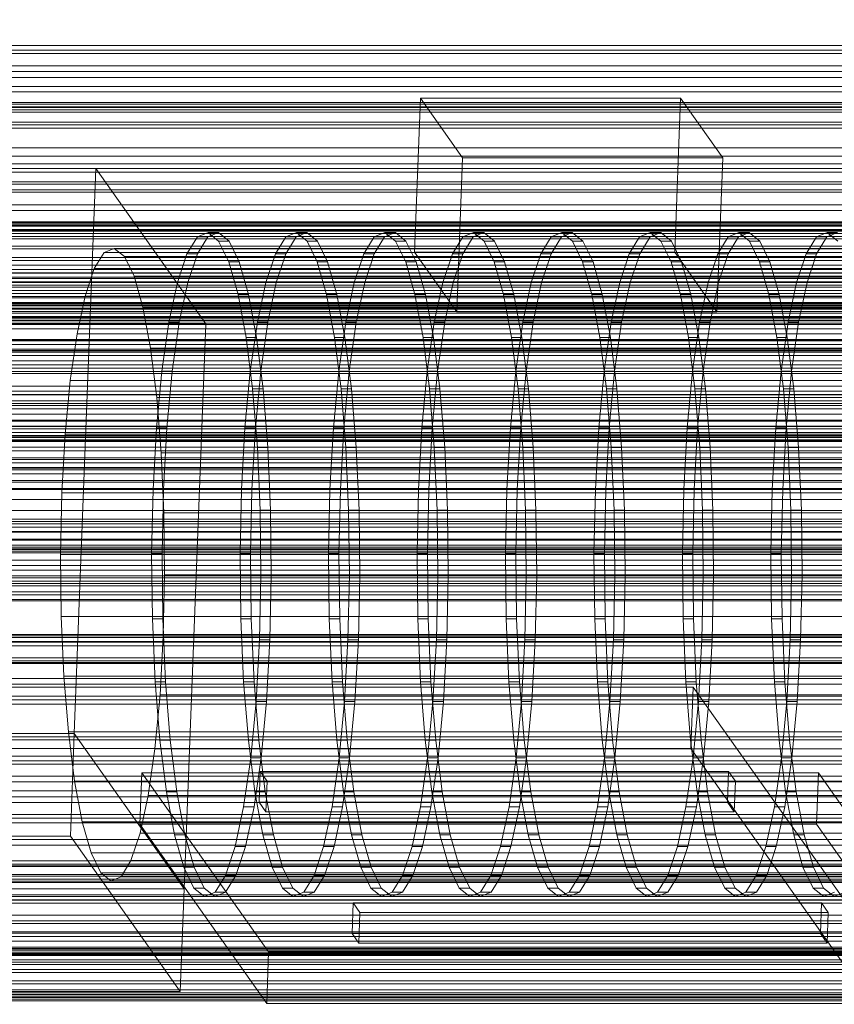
# Model space of a CAD drawing. Header units: millimetres. Extents: x -2233 to 61924, y -68080 to 6847.
# Tile 265 of 656: x 858 to 1012, y -33824 to -33637. Entities that reach past the tile are written whole.
import ezdxf

# ---------------------------------------------------------------- set-up
doc = ezdxf.new("R2010")
doc.units = ezdxf.units.MM
for name, color, linetype, lineweight in [('COTAS_O', 1, 'Continuous', 0), ('frontal_C03', 7, 'Continuous', 0), ('frontal_C10', 7, 'Continuous', 0), ('frontal_secador', 7, 'Continuous', 0)]:
    doc.layers.add(name, color=color, linetype=linetype, lineweight=lineweight)
doc.dimstyles.new('R19_100', dxfattribs={"dimtxt": 250, "dimasz": 150, "dimexe": 150, "dimexo": 80, "dimgap": 100, "dimtad": 1, "dimtih": 1, "dimtoh": 1, "dimdsep": 46, "dimcen": 0.09, "dimadec": 0, "dimazin": 0, "dimtfac": 1, "dimtdec": 4, "dimtofl": 0, "dimtmove": 0, "dimatfit": 3, "dimfxl": 1, "dimtolj": 1, "dimtzin": 0, "dimarcsym": 0})

# ---------------------------------------------------------------- blocks, each defined once
blk = doc.blocks.new('DIM_R28_52')
at = {"layer": 'COTAS_O'}
for p, q in [((-1725, -33700), (-1575, -33655)), ((1725, -33700), (1575, -33655)), ((-1725, -34400), (-1725, -33700)), ((-1725, -33700), (1725, -33700)), ((-1725, -33700), (-1575, -33745)), ((1725, -33700), (1575, -33745)), ((1725, -34400), (1725, -33700))]:
    blk.add_line(p, q, dxfattribs=at)
blk.add_text('3450 O', height=250, dxfattribs=at).set_placement((0, -33600))

msp = doc.modelspace()

# ---------------------------------------------------------------- linework, layer by layer
at = {"layer": 'frontal_C03'}
for p, q in [((1250, -33641.821), (-1250, -33641.821)), ((1250, -33642.703), (-1250, -33642.703)), ((1250, -33643.356), (-1250, -33643.356)), ((1250, -33645.664), (-1250, -33645.664)), ((1500, -33647.876), (-1500, -33647.876)), ((-1250, -33646.721), (1250, -33646.721)), ((1250, -33649.573), (-1250, -33649.573)), ((1250, -33650.63), (-1250, -33650.63)), ((-1250, -33652.647), (1250, -33652.647)), ((1250, -33652.938), (-1250, -33652.938)), ((-1250, -33653.444), (1250, -33653.444)), ((1250, -33653.591), (-1250, -33653.591)), ((-1250, -33654.029), (1250, -33654.029)), ((1250, -33654.473), (-1250, -33654.473)), ((-1500, -33656.859), (1500, -33656.859)), ((-1250, -33656.367), (1250, -33656.367)), ((-1250, -33657.496), (1250, -33657.496)), ((-1250, -33661.215), (1250, -33661.215)), ((-1250, -33662.812), (1250, -33662.812)), ((1250, -33664.279), (-1250, -33664.279)), ((1250, -33665.16), (-1250, -33665.16)), ((1250, -33665.814), (-1250, -33665.814)), ((-1250, -33667.659), (1250, -33667.659)), ((1250, -33668.121), (-1250, -33668.121)), ((-1250, -33669.178), (1250, -33669.178)), ((-1250, -33669.615), (1250, -33669.615)), ((1250, -33672.031), (-1250, -33672.031)), ((1250, -33673.088), (-1250, -33673.088)), ((-1268, -33675.632), (1268, -33675.632)), ((-1268, -33675.857), (1268, -33675.857)), ((-1268, -33676.021), (1268, -33676.021)), ((-1250, -33675.259), (1250, -33675.259)), ((1250, -33675.395), (-1250, -33675.395)), ((1250, -33676.049), (-1250, -33676.049)), ((-1268, -33676.679), (1268, -33676.679)), ((-1268, -33676.996), (1268, -33676.996)), ((1250, -33676.93), (-1250, -33676.93)), ((1250, -33677.44), (-1250, -33677.44)), ((-1268, -33678.042), (1268, -33678.042)), ((-1268, -33678.491), (1268, -33678.491)), ((-1268, -33679.855), (1268, -33679.855)), ((-1268, -33680.405), (1268, -33680.405)), ((-1268, -33681.992), (1268, -33681.992)), ((1268, -33682.606), (-1268, -33682.606)), ((-1250, -33683.498), (1250, -33683.498)), ((-1268, -33684.309), (1268, -33684.309)), ((-1268, -33684.944), (1268, -33684.944)), ((-1268, -33686.648), (1268, -33686.648)), ((-1268, -33687.261), (1268, -33687.261)), ((-1250, -33685.756), (1250, -33685.756)), ((1250, -33686.737), (-1250, -33686.737)), ((-1268, -33688.849), (1268, -33688.849)), ((1250, -33687.618), (-1250, -33687.618)), ((1250, -33688.271), (-1250, -33688.271)), ((-1268, -33689.399), (1268, -33689.399)), ((-1268, -33690.762), (1268, -33690.762)), ((1250, -33690.579), (-1250, -33690.579)), ((-1268, -33691.211), (1268, -33691.211)), ((-1268, -33692.257), (1268, -33692.257)), ((-1268, -33692.575), (1268, -33692.575)), ((-1250, -33691.636), (1250, -33691.636)), ((-1250, -33691.813), (1250, -33691.813)), ((-1268, -33693.233), (1268, -33693.233)), ((-1268, -33693.397), (1268, -33693.397)), ((-1268, -33693.621), (1268, -33693.621)), ((-1250, -33693.994), (1250, -33693.994)), ((1250, -33694.488), (-1250, -33694.488)), ((1250, -33695.546), (-1250, -33695.546)), ((1250, -33697.853), (-1250, -33697.853)), ((1250, -33698.506), (-1250, -33698.506)), ((1250, -33699.388), (-1250, -33699.388)), ((-1250, -33699.639), (1250, -33699.639)), ((-1250, -33701.595), (1250, -33701.595)), ((-1250, -33706.442), (1250, -33706.442)), ((-1250, -33708.038), (1250, -33708.038)), ((1250, -33709.194), (-1250, -33709.194)), ((1250, -33710.076), (-1250, -33710.076)), ((1250, -33710.729), (-1250, -33710.729)), ((-1250, -33711.758), (1250, -33711.758)), ((-1250, -33712.887), (1250, -33712.887)), ((1250, -33713.036), (-1250, -33713.036)), ((-1250, -33714.094), (1250, -33714.094)), ((-1250, -33715.225), (1250, -33715.225)), ((-1250, -33715.809), (1250, -33715.809)), ((-1250, -33716.607), (1250, -33716.607)), ((1250, -33716.946), (-1250, -33716.946)), ((1250, -33718.003), (-1250, -33718.003)), ((1250, -33720.311), (-1250, -33720.311)), ((1250, -33720.964), (-1250, -33720.964)), ((1250, -33721.845), (-1250, -33721.845)), ((1250, -33731.652), (-1250, -33731.652)), ((1250, -33732.533), (-1250, -33732.533)), ((1250, -33733.187), (-1250, -33733.187)), ((-1500, -33735.441), (1500, -33735.441)), ((1250, -33735.494), (-1250, -33735.494)), ((1530, -33737.417), (-1530, -33737.417)), ((-1250, -33736.551), (1250, -33736.551)), ((1250, -33739.403), (-1250, -33739.403)), ((1250, -33740.461), (-1250, -33740.461)), ((1530, -33742.417), (-1530, -33742.417)), ((1250, -33742.768), (-1250, -33742.768)), ((1250, -33743.422), (-1250, -33743.422)), ((1250, -33744.303), (-1250, -33744.303)), ((1500, -33746.85), (-1500, -33746.85)), ((1500, -33747.135), (-1500, -33747.135)), ((1250, -33754.109), (-1250, -33754.109)), ((1250, -33754.991), (-1250, -33754.991)), ((1250, -33755.644), (-1250, -33755.644)), ((1250, -33757.952), (-1250, -33757.952)), ((-1500, -33758.543), (1500, -33758.543)), ((-1250, -33759.009), (1250, -33759.009)), ((1250, -33761.861), (-1250, -33761.861)), ((1250, -33762.918), (-1250, -33762.918)), ((1250, -33765.226), (-1250, -33765.226)), ((1250, -33765.879), (-1250, -33765.879)), ((1250, -33766.761), (-1250, -33766.761)), ((1250, -33776.567), (-1250, -33776.567)), ((1250, -33777.448), (-1250, -33777.448)), ((1250, -33778.102), (-1250, -33778.102)), ((1250, -33780.409), (-1250, -33780.409)), ((-1250, -33781.467), (1250, -33781.467)), ((1250, -33784.319), (-1250, -33784.319)), ((1250, -33785.376), (-1250, -33785.376)), ((1250, -33787.683), (-1250, -33787.683)), ((1250, -33788.337), (-1250, -33788.337)), ((1250, -33789.218), (-1250, -33789.218)), ((1530, -33792.417), (-1530, -33792.417)), ((1530, -33797.417), (-1530, -33797.417)), ((-1250, -33796.431), (1250, -33796.431)), ((-1250, -33797.064), (1250, -33797.064)), ((-1250, -33797.528), (1250, -33797.528)), ((1250, -33799.025), (-1250, -33799.025)), ((-1250, -33799.383), (1250, -33799.383)), ((1250, -33799.906), (-1250, -33799.906)), ((-1250, -33800.28), (1250, -33800.28)), ((1250, -33800.56), (-1250, -33800.56)), ((1250, -33802.867), (-1250, -33802.867)), ((-1250, -33803.232), (1250, -33803.232)), ((-1250, -33803.924), (1250, -33803.924)), ((-1250, -33804.499), (1250, -33804.499)), ((1250, -33806.776), (-1250, -33806.776)), ((1250, -33807.834), (-1250, -33807.834)), ((-1250, -33808.347), (1250, -33808.347)), ((-1250, -33809.899), (1250, -33809.899)), ((1250, -33810.141), (-1250, -33810.141)), ((1250, -33810.795), (-1250, -33810.795)), ((1250, -33811.676), (-1250, -33811.676)), ((-1500, -33812.82), (1500, -33812.82)), ((-1500, -33813.045), (1500, -33813.045)), ((-1500, -33813.209), (1500, -33813.209)), ((-1500, -33813.867), (1500, -33813.867)), ((-1500, -33814.184), (1500, -33814.184)), ((-1500, -33815.23), (1500, -33815.23)), ((-1500, -33815.679), (1500, -33815.679)), ((-1250, -33814.379), (1250, -33814.379)), ((1250, -33816.111), (-1250, -33816.111)), ((-1500, -33817.043), (1500, -33817.043)), ((-1500, -33817.593), (1500, -33817.593)), ((-1500, -33819.18), (1500, -33819.18)), ((1500, -33819.794), (-1500, -33819.794)), ((-1500, -33821.497), (1500, -33821.497)), ((-1250, -33820.919), (1250, -33820.919)), ((1250, -33821.482), (-1250, -33821.482)), ((-1500, -33822.132), (1500, -33822.132)), ((1250, -33822.364), (-1250, -33822.364)), ((-1250, -33822.711), (1250, -33822.711)), ((1250, -33823.017), (-1250, -33823.017))]:
    msp.add_line(p, q, dxfattribs=at)
at = {"layer": 'frontal_C10'}
for p, q in [((932.429, -33681.028), (933.546, -33651.807)), ((982.866, -33651.807), (933.546, -33651.807)), ((933.546, -33651.807), (941.552, -33663.126)), ((981.749, -33681.028), (982.866, -33651.807)), ((990.872, -33663.126), (982.866, -33651.807)), ((940.436, -33692.347), (941.552, -33663.126)), ((941.552, -33663.126), (990.872, -33663.126)), ((990.872, -33663.126), (989.755, -33692.347)), ((872.033, -33665.154), (753.666, -33665.154)), ((867.939, -33772.298), (872.033, -33665.154)), ((892.85, -33694.585), (872.033, -33665.154)), ((891.263, -33678.108), (893.289, -33677.292)), ((895.261, -33677.292), (893.235, -33678.108)), ((893.289, -33677.292), (895.302, -33678.895)), ((895.261, -33677.292), (893.289, -33677.292)), ((897.275, -33678.895), (895.261, -33677.292)), ((908.031, -33678.108), (910.057, -33677.292)), ((912.03, -33677.292), (910.004, -33678.108)), ((910.057, -33677.292), (912.07, -33678.895)), ((912.03, -33677.292), (910.057, -33677.292)), ((914.043, -33678.895), (912.03, -33677.292)), ((924.8, -33678.108), (926.826, -33677.292)), ((928.799, -33677.292), (926.773, -33678.108)), ((926.826, -33677.292), (928.839, -33678.895)), ((928.799, -33677.292), (926.826, -33677.292)), ((930.812, -33678.895), (928.799, -33677.292)), ((941.569, -33678.108), (943.595, -33677.292)), ((945.567, -33677.292), (943.542, -33678.108)), ((943.595, -33677.292), (945.608, -33678.895)), ((945.567, -33677.292), (943.595, -33677.292)), ((947.581, -33678.895), (945.567, -33677.292)), ((958.337, -33678.108), (960.363, -33677.292)), ((962.336, -33677.292), (960.31, -33678.108)), ((960.363, -33677.292), (962.377, -33678.895)), ((962.336, -33677.292), (960.363, -33677.292)), ((964.349, -33678.895), (962.336, -33677.292)), ((975.106, -33678.108), (977.132, -33677.292)), ((979.105, -33677.292), (977.079, -33678.108)), ((977.132, -33677.292), (979.145, -33678.895)), ((979.105, -33677.292), (977.132, -33677.292)), ((981.118, -33678.895), (979.105, -33677.292)), ((991.875, -33678.108), (993.901, -33677.292)), ((995.874, -33677.292), (993.848, -33678.108)), ((993.901, -33677.292), (995.914, -33678.895)), ((995.874, -33677.292), (993.901, -33677.292)), ((997.887, -33678.895), (995.874, -33677.292)), ((1008.644, -33678.108), (1010.669, -33677.292)), ((1012.642, -33677.292), (1010.616, -33678.108)), ((1010.669, -33677.292), (1012.683, -33678.895)), ((1012.642, -33677.292), (1010.669, -33677.292)), ((889.302, -33681.313), (891.263, -33678.108)), ((893.235, -33678.108), (891.263, -33678.108)), ((893.235, -33678.108), (891.275, -33681.313)), ((895.302, -33678.895), (897.225, -33682.857)), ((897.275, -33678.895), (895.302, -33678.895)), ((899.198, -33682.857), (897.275, -33678.895)), ((906.071, -33681.313), (908.031, -33678.108)), ((910.004, -33678.108), (908.031, -33678.108)), ((910.004, -33678.108), (908.043, -33681.313)), ((912.07, -33678.895), (913.993, -33682.857)), ((914.043, -33678.895), (912.07, -33678.895)), ((915.966, -33682.857), (914.043, -33678.895)), ((922.839, -33681.313), (924.8, -33678.108)), ((926.773, -33678.108), (924.8, -33678.108)), ((926.773, -33678.108), (924.812, -33681.313)), ((928.839, -33678.895), (930.762, -33682.857)), ((930.812, -33678.895), (928.839, -33678.895)), ((932.735, -33682.857), (930.812, -33678.895)), ((939.608, -33681.313), (941.569, -33678.108)), ((943.542, -33678.108), (941.569, -33678.108)), ((943.542, -33678.108), (941.581, -33681.313)), ((945.608, -33678.895), (947.531, -33682.857)), ((947.581, -33678.895), (945.608, -33678.895)), ((949.504, -33682.857), (947.581, -33678.895)), ((956.377, -33681.313), (958.337, -33678.108)), ((960.31, -33678.108), (958.337, -33678.108)), ((960.31, -33678.108), (958.349, -33681.313)), ((962.377, -33678.895), (964.3, -33682.857)), ((964.349, -33678.895), (962.377, -33678.895)), ((966.272, -33682.857), (964.349, -33678.895)), ((973.145, -33681.313), (975.106, -33678.108)), ((977.079, -33678.108), (975.106, -33678.108)), ((977.079, -33678.108), (975.118, -33681.313)), ((979.145, -33678.895), (981.068, -33682.857)), ((981.118, -33678.895), (979.145, -33678.895)), ((983.041, -33682.857), (981.118, -33678.895)), ((989.914, -33681.313), (991.875, -33678.108)), ((993.848, -33678.108), (991.875, -33678.108)), ((993.848, -33678.108), (991.887, -33681.313)), ((995.914, -33678.895), (997.837, -33682.857)), ((997.887, -33678.895), (995.914, -33678.895)), ((999.81, -33682.857), (997.887, -33678.895)), ((1006.683, -33681.313), (1008.644, -33678.108)), ((1010.616, -33678.108), (1008.644, -33678.108)), ((1010.616, -33678.108), (1008.656, -33681.313)), ((871.721, -33684.12), (873.588, -33681.068)), ((873.588, -33681.068), (875.518, -33680.29)), ((1041.275, -33681.068), (873.588, -33681.068)), ((875.518, -33680.29), (877.435, -33681.817)), ((1043.205, -33680.29), (875.518, -33680.29)), ((887.482, -33686.783), (889.302, -33681.313)), ((891.275, -33681.313), (889.302, -33681.313)), ((891.275, -33681.313), (889.454, -33686.783)), ((904.25, -33686.783), (906.071, -33681.313)), ((908.043, -33681.313), (906.071, -33681.313)), ((908.043, -33681.313), (906.223, -33686.783)), ((921.019, -33686.783), (922.839, -33681.313)), ((924.812, -33681.313), (922.839, -33681.313)), ((924.812, -33681.313), (922.992, -33686.783)), ((940.436, -33692.347), (932.429, -33681.028)), ((932.429, -33681.028), (981.749, -33681.028)), ((937.788, -33686.783), (939.608, -33681.313)), ((941.581, -33681.313), (939.608, -33681.313)), ((941.581, -33681.313), (939.76, -33686.783)), ((954.556, -33686.783), (956.377, -33681.313)), ((958.349, -33681.313), (956.377, -33681.313)), ((958.349, -33681.313), (956.529, -33686.783)), ((971.325, -33686.783), (973.145, -33681.313)), ((975.118, -33681.313), (973.145, -33681.313)), ((975.118, -33681.313), (973.298, -33686.783)), ((981.749, -33681.028), (989.755, -33692.347)), ((988.094, -33686.783), (989.914, -33681.313)), ((991.887, -33681.313), (989.914, -33681.313)), ((991.887, -33681.313), (990.066, -33686.783)), ((1004.862, -33686.783), (1006.683, -33681.313)), ((1008.656, -33681.313), (1006.683, -33681.313)), ((1008.656, -33681.313), (1006.835, -33686.783)), ((877.435, -33681.817), (879.266, -33685.59)), ((1045.122, -33681.817), (877.435, -33681.817)), ((897.225, -33682.857), (898.984, -33689.025)), ((899.198, -33682.857), (897.225, -33682.857)), ((900.957, -33689.025), (899.198, -33682.857)), ((913.993, -33682.857), (915.753, -33689.025)), ((915.966, -33682.857), (913.993, -33682.857)), ((917.725, -33689.025), (915.966, -33682.857)), ((930.762, -33682.857), (932.521, -33689.025)), ((932.735, -33682.857), (930.762, -33682.857)), ((934.494, -33689.025), (932.735, -33682.857)), ((947.531, -33682.857), (949.29, -33689.025)), ((949.504, -33682.857), (947.531, -33682.857)), ((951.263, -33689.025), (949.504, -33682.857)), ((964.3, -33682.857), (966.059, -33689.025)), ((966.272, -33682.857), (964.3, -33682.857)), ((968.031, -33689.025), (966.272, -33682.857)), ((981.068, -33682.857), (982.827, -33689.025)), ((983.041, -33682.857), (981.068, -33682.857)), ((984.8, -33689.025), (983.041, -33682.857)), ((997.837, -33682.857), (999.596, -33689.025)), ((999.81, -33682.857), (997.837, -33682.857)), ((1001.569, -33689.025), (999.81, -33682.857)), ((869.987, -33689.33), (871.721, -33684.12)), ((1039.408, -33684.12), (871.721, -33684.12)), ((879.266, -33685.59), (880.942, -33691.464)), ((1046.953, -33685.59), (879.266, -33685.59)), ((885.872, -33694.308), (887.482, -33686.783)), ((889.454, -33686.783), (887.482, -33686.783)), ((889.454, -33686.783), (887.844, -33694.308)), ((902.64, -33694.308), (904.25, -33686.783)), ((906.223, -33686.783), (904.25, -33686.783)), ((906.223, -33686.783), (904.613, -33694.308)), ((919.409, -33694.308), (921.019, -33686.783)), ((922.992, -33686.783), (921.019, -33686.783)), ((922.992, -33686.783), (921.382, -33694.308)), ((936.178, -33694.308), (937.788, -33686.783)), ((939.76, -33686.783), (937.788, -33686.783)), ((939.76, -33686.783), (938.15, -33694.308)), ((952.946, -33694.308), (954.556, -33686.783)), ((956.529, -33686.783), (954.556, -33686.783)), ((956.529, -33686.783), (954.919, -33694.308)), ((969.715, -33694.308), (971.325, -33686.783)), ((973.298, -33686.783), (971.325, -33686.783)), ((973.298, -33686.783), (971.688, -33694.308)), ((986.484, -33694.308), (988.094, -33686.783)), ((990.066, -33686.783), (988.094, -33686.783)), ((990.066, -33686.783), (988.457, -33694.308)), ((1003.252, -33694.308), (1004.862, -33686.783)), ((1006.835, -33686.783), (1004.862, -33686.783)), ((1006.835, -33686.783), (1005.225, -33694.308)), ((898.984, -33689.025), (900.511, -33697.161)), ((900.957, -33689.025), (898.984, -33689.025)), ((902.484, -33697.161), (900.957, -33689.025)), ((915.753, -33689.025), (917.28, -33697.161)), ((917.725, -33689.025), (915.753, -33689.025)), ((919.253, -33697.161), (917.725, -33689.025)), ((932.521, -33689.025), (934.049, -33697.161)), ((934.494, -33689.025), (932.521, -33689.025)), ((936.021, -33697.161), (934.494, -33689.025)), ((949.29, -33689.025), (950.817, -33697.161)), ((951.263, -33689.025), (949.29, -33689.025)), ((952.79, -33697.161), (951.263, -33689.025)), ((966.059, -33689.025), (967.586, -33697.161)), ((968.031, -33689.025), (966.059, -33689.025)), ((969.559, -33697.161), (968.031, -33689.025)), ((982.827, -33689.025), (984.355, -33697.161)), ((984.8, -33689.025), (982.827, -33689.025)), ((986.328, -33697.161), (984.8, -33689.025)), ((999.596, -33689.025), (1001.123, -33697.161)), ((1001.569, -33689.025), (999.596, -33689.025)), ((1003.096, -33697.161), (1001.569, -33689.025)), ((868.454, -33696.497), (869.987, -33689.33)), ((1037.674, -33689.33), (869.987, -33689.33)), ((880.942, -33691.464), (882.396, -33699.213)), ((1048.629, -33691.464), (880.942, -33691.464)), ((989.755, -33692.347), (940.436, -33692.347)), ((774.483, -33694.585), (892.85, -33694.585)), ((884.534, -33703.6), (885.872, -33694.308)), ((887.844, -33694.308), (885.872, -33694.308)), ((887.844, -33694.308), (886.507, -33703.6)), ((892.85, -33694.585), (888.756, -33801.729)), ((901.303, -33703.6), (902.64, -33694.308)), ((904.613, -33694.308), (902.64, -33694.308)), ((904.613, -33694.308), (903.275, -33703.6)), ((918.071, -33703.6), (919.409, -33694.308)), ((921.382, -33694.308), (919.409, -33694.308)), ((921.382, -33694.308), (920.044, -33703.6)), ((934.84, -33703.6), (936.178, -33694.308)), ((938.15, -33694.308), (936.178, -33694.308)), ((938.15, -33694.308), (936.813, -33703.6)), ((951.609, -33703.6), (952.946, -33694.308)), ((954.919, -33694.308), (952.946, -33694.308)), ((954.919, -33694.308), (953.582, -33703.6)), ((968.377, -33703.6), (969.715, -33694.308)), ((971.688, -33694.308), (969.715, -33694.308)), ((971.688, -33694.308), (970.35, -33703.6)), ((985.146, -33703.6), (986.484, -33694.308)), ((988.457, -33694.308), (986.484, -33694.308)), ((988.457, -33694.308), (987.119, -33703.6)), ((1001.915, -33703.6), (1003.252, -33694.308)), ((1005.225, -33694.308), (1003.252, -33694.308)), ((1005.225, -33694.308), (1003.888, -33703.6)), ((867.18, -33705.345), (868.454, -33696.497)), ((1036.141, -33696.497), (868.454, -33696.497)), ((900.511, -33697.161), (901.748, -33706.954)), ((902.484, -33697.161), (900.511, -33697.161)), ((903.721, -33706.954), (902.484, -33697.161)), ((917.28, -33697.161), (918.517, -33706.954)), ((919.253, -33697.161), (917.28, -33697.161)), ((920.49, -33706.954), (919.253, -33697.161)), ((934.049, -33697.161), (935.286, -33706.954)), ((936.021, -33697.161), (934.049, -33697.161)), ((937.259, -33706.954), (936.021, -33697.161)), ((950.817, -33697.161), (952.055, -33706.954)), ((952.79, -33697.161), (950.817, -33697.161)), ((954.027, -33706.954), (952.79, -33697.161)), ((967.586, -33697.161), (968.823, -33706.954)), ((969.559, -33697.161), (967.586, -33697.161)), ((970.796, -33706.954), (969.559, -33697.161)), ((984.355, -33697.161), (985.592, -33706.954)), ((986.328, -33697.161), (984.355, -33697.161)), ((987.565, -33706.954), (986.328, -33697.161)), ((1001.123, -33697.161), (1002.361, -33706.954)), ((1003.096, -33697.161), (1001.123, -33697.161)), ((1004.333, -33706.954), (1003.096, -33697.161)), ((882.396, -33699.213), (883.575, -33708.54)), ((1050.083, -33699.213), (882.396, -33699.213)), ((883.52, -33714.299), (884.534, -33703.6)), ((886.507, -33703.6), (884.534, -33703.6)), ((886.507, -33703.6), (885.493, -33714.299)), ((900.289, -33714.299), (901.303, -33703.6)), ((903.275, -33703.6), (901.303, -33703.6)), ((903.275, -33703.6), (902.262, -33714.299)), ((917.057, -33714.299), (918.071, -33703.6)), ((920.044, -33703.6), (918.071, -33703.6)), ((920.044, -33703.6), (919.03, -33714.299)), ((933.826, -33714.299), (934.84, -33703.6)), ((936.813, -33703.6), (934.84, -33703.6)), ((936.813, -33703.6), (935.799, -33714.299)), ((950.595, -33714.299), (951.609, -33703.6)), ((953.582, -33703.6), (951.609, -33703.6)), ((953.582, -33703.6), (952.568, -33714.299)), ((967.364, -33714.299), (968.377, -33703.6)), ((970.35, -33703.6), (968.377, -33703.6)), ((970.35, -33703.6), (969.336, -33714.299)), ((984.132, -33714.299), (985.146, -33703.6)), ((987.119, -33703.6), (985.146, -33703.6)), ((987.119, -33703.6), (986.105, -33714.299)), ((1000.901, -33714.299), (1001.915, -33703.6)), ((1003.888, -33703.6), (1001.915, -33703.6)), ((1003.888, -33703.6), (1002.874, -33714.299)), ((866.214, -33715.536), (867.18, -33705.345)), ((1034.867, -33705.345), (867.18, -33705.345)), ((901.748, -33706.954), (902.648, -33718.026)), ((903.721, -33706.954), (901.748, -33706.954)), ((904.62, -33718.026), (903.721, -33706.954)), ((918.517, -33706.954), (919.416, -33718.026)), ((920.49, -33706.954), (918.517, -33706.954)), ((921.389, -33718.026), (920.49, -33706.954)), ((935.286, -33706.954), (936.185, -33718.026)), ((937.259, -33706.954), (935.286, -33706.954)), ((938.158, -33718.026), (937.259, -33706.954)), ((952.055, -33706.954), (952.954, -33718.026)), ((954.027, -33706.954), (952.055, -33706.954)), ((954.927, -33718.026), (954.027, -33706.954)), ((968.823, -33706.954), (969.722, -33718.026)), ((970.796, -33706.954), (968.823, -33706.954)), ((971.695, -33718.026), (970.796, -33706.954)), ((985.592, -33706.954), (986.491, -33718.026)), ((987.565, -33706.954), (985.592, -33706.954)), ((988.464, -33718.026), (987.565, -33706.954)), ((1002.361, -33706.954), (1003.26, -33718.026)), ((1004.333, -33706.954), (1002.361, -33706.954)), ((1005.233, -33718.026), (1004.333, -33706.954)), ((883.575, -33708.54), (884.431, -33719.085)), ((1051.262, -33708.54), (883.575, -33708.54)), ((882.869, -33725.997), (883.52, -33714.299)), ((885.493, -33714.299), (883.52, -33714.299)), ((885.493, -33714.299), (884.842, -33725.997)), ((899.637, -33725.997), (900.289, -33714.299)), ((902.262, -33714.299), (900.289, -33714.299)), ((902.262, -33714.299), (901.61, -33725.997)), ((916.406, -33725.997), (917.057, -33714.299)), ((919.03, -33714.299), (917.057, -33714.299)), ((919.03, -33714.299), (918.379, -33725.997)), ((933.175, -33725.997), (933.826, -33714.299)), ((935.799, -33714.299), (933.826, -33714.299)), ((935.799, -33714.299), (935.148, -33725.997)), ((949.944, -33725.997), (950.595, -33714.299)), ((952.568, -33714.299), (950.595, -33714.299)), ((952.568, -33714.299), (951.916, -33725.997)), ((966.712, -33725.997), (967.364, -33714.299)), ((969.336, -33714.299), (967.364, -33714.299)), ((969.336, -33714.299), (968.685, -33725.997)), ((983.481, -33725.997), (984.132, -33714.299)), ((986.105, -33714.299), (984.132, -33714.299)), ((986.105, -33714.299), (985.454, -33725.997)), ((1000.25, -33725.997), (1000.901, -33714.299)), ((1002.874, -33714.299), (1000.901, -33714.299)), ((1002.874, -33714.299), (1002.222, -33725.997)), ((865.594, -33726.676), (866.214, -33715.536)), ((1033.901, -33715.536), (866.214, -33715.536)), ((902.648, -33718.026), (903.175, -33729.954)), ((904.62, -33718.026), (902.648, -33718.026)), ((905.147, -33729.954), (904.62, -33718.026)), ((919.416, -33718.026), (919.943, -33729.954)), ((921.389, -33718.026), (919.416, -33718.026)), ((921.916, -33729.954), (921.389, -33718.026)), ((936.185, -33718.026), (936.712, -33729.954)), ((938.158, -33718.026), (936.185, -33718.026)), ((938.685, -33729.954), (938.158, -33718.026)), ((952.954, -33718.026), (953.481, -33729.954)), ((954.927, -33718.026), (952.954, -33718.026)), ((955.453, -33729.954), (954.927, -33718.026)), ((969.722, -33718.026), (970.249, -33729.954)), ((971.695, -33718.026), (969.722, -33718.026)), ((972.222, -33729.954), (971.695, -33718.026)), ((986.491, -33718.026), (987.018, -33729.954)), ((988.464, -33718.026), (986.491, -33718.026)), ((988.991, -33729.954), (988.464, -33718.026)), ((1003.26, -33718.026), (1003.787, -33729.954)), ((1005.233, -33718.026), (1003.26, -33718.026)), ((1005.76, -33729.954), (1005.233, -33718.026)), ((884.431, -33719.085), (884.933, -33730.444)), ((1052.118, -33719.085), (884.431, -33719.085)), ((882.605, -33738.243), (882.869, -33725.997)), ((882.869, -33725.997), (884.842, -33725.997)), ((884.842, -33725.997), (884.578, -33738.243)), ((899.374, -33738.243), (899.637, -33725.997)), ((899.637, -33725.997), (901.61, -33725.997)), ((901.61, -33725.997), (901.347, -33738.243)), ((916.143, -33738.243), (916.406, -33725.997)), ((916.406, -33725.997), (918.379, -33725.997)), ((918.379, -33725.997), (918.115, -33738.243)), ((932.911, -33738.243), (933.175, -33725.997)), ((933.175, -33725.997), (935.148, -33725.997)), ((935.148, -33725.997), (934.884, -33738.243)), ((949.68, -33738.243), (949.944, -33725.997)), ((949.944, -33725.997), (951.916, -33725.997)), ((951.916, -33725.997), (951.653, -33738.243)), ((966.449, -33738.243), (966.712, -33725.997)), ((966.712, -33725.997), (968.685, -33725.997)), ((968.685, -33725.997), (968.421, -33738.243)), ((983.217, -33738.243), (983.481, -33725.997)), ((983.481, -33725.997), (985.454, -33725.997)), ((985.454, -33725.997), (985.19, -33738.243)), ((999.986, -33738.243), (1000.25, -33725.997)), ((1000.25, -33725.997), (1002.222, -33725.997)), ((1002.222, -33725.997), (1001.959, -33738.243)), ((865.343, -33738.339), (865.594, -33726.676)), ((865.594, -33726.676), (1033.281, -33726.676)), ((903.175, -33729.954), (903.309, -33742.277)), ((905.147, -33729.954), (903.175, -33729.954)), ((905.282, -33742.277), (905.147, -33729.954)), ((919.943, -33729.954), (920.077, -33742.277)), ((921.916, -33729.954), (919.943, -33729.954)), ((922.05, -33742.277), (921.916, -33729.954)), ((936.712, -33729.954), (936.846, -33742.277)), ((938.685, -33729.954), (936.712, -33729.954)), ((938.819, -33742.277), (938.685, -33729.954)), ((953.481, -33729.954), (953.615, -33742.277)), ((955.453, -33729.954), (953.481, -33729.954)), ((955.588, -33742.277), (955.453, -33729.954)), ((970.249, -33729.954), (970.384, -33742.277)), ((972.222, -33729.954), (970.249, -33729.954)), ((972.356, -33742.277), (972.222, -33729.954)), ((987.018, -33729.954), (987.152, -33742.277)), ((988.991, -33729.954), (987.018, -33729.954)), ((989.125, -33742.277), (988.991, -33729.954)), ((1003.787, -33729.954), (1003.921, -33742.277)), ((1005.76, -33729.954), (1003.787, -33729.954)), ((1005.894, -33742.277), (1005.76, -33729.954)), ((884.933, -33730.444), (885.061, -33742.181)), ((1052.62, -33730.444), (884.933, -33730.444)), ((865.471, -33750.075), (865.343, -33738.339)), ((1033.03, -33738.339), (865.343, -33738.339)), ((882.739, -33750.566), (882.605, -33738.243)), ((884.578, -33738.243), (882.605, -33738.243)), ((884.578, -33738.243), (884.712, -33750.566)), ((899.508, -33750.566), (899.374, -33738.243)), ((901.347, -33738.243), (899.374, -33738.243)), ((901.347, -33738.243), (901.481, -33750.566)), ((916.277, -33750.566), (916.143, -33738.243)), ((918.115, -33738.243), (916.143, -33738.243)), ((918.115, -33738.243), (918.25, -33750.566)), ((933.045, -33750.566), (932.911, -33738.243)), ((934.884, -33738.243), (932.911, -33738.243)), ((934.884, -33738.243), (935.018, -33750.566)), ((949.814, -33750.566), (949.68, -33738.243)), ((951.653, -33738.243), (949.68, -33738.243)), ((951.653, -33738.243), (951.787, -33750.566)), ((966.583, -33750.566), (966.449, -33738.243)), ((968.421, -33738.243), (966.449, -33738.243)), ((968.421, -33738.243), (968.556, -33750.566)), ((983.352, -33750.566), (983.217, -33738.243)), ((985.19, -33738.243), (983.217, -33738.243)), ((985.19, -33738.243), (985.324, -33750.566)), ((1000.12, -33750.566), (999.986, -33738.243)), ((1001.959, -33738.243), (999.986, -33738.243)), ((1001.959, -33738.243), (1002.093, -33750.566)), ((885.061, -33742.181), (884.81, -33753.843)), ((1052.748, -33742.181), (885.061, -33742.181)), ((903.309, -33742.277), (903.045, -33754.522)), ((905.282, -33742.277), (903.309, -33742.277)), ((905.018, -33754.522), (905.282, -33742.277)), ((920.077, -33742.277), (919.814, -33754.522)), ((922.05, -33742.277), (920.077, -33742.277)), ((921.787, -33754.522), (922.05, -33742.277)), ((936.846, -33742.277), (936.583, -33754.522)), ((938.819, -33742.277), (936.846, -33742.277)), ((938.555, -33754.522), (938.819, -33742.277)), ((953.615, -33742.277), (953.351, -33754.522)), ((955.588, -33742.277), (953.615, -33742.277)), ((955.324, -33754.522), (955.588, -33742.277)), ((970.384, -33742.277), (970.12, -33754.522)), ((972.356, -33742.277), (970.384, -33742.277)), ((972.093, -33754.522), (972.356, -33742.277)), ((987.152, -33742.277), (986.889, -33754.522)), ((989.125, -33742.277), (987.152, -33742.277)), ((988.861, -33754.522), (989.125, -33742.277)), ((1003.921, -33742.277), (1003.657, -33754.522)), ((1005.894, -33742.277), (1003.921, -33742.277)), ((1005.63, -33754.522), (1005.894, -33742.277)), ((865.973, -33761.434), (865.471, -33750.075)), ((1033.158, -33750.075), (865.471, -33750.075)), ((883.266, -33762.493), (882.739, -33750.566)), ((884.712, -33750.566), (882.739, -33750.566)), ((884.712, -33750.566), (885.239, -33762.493)), ((900.035, -33762.493), (899.508, -33750.566)), ((901.481, -33750.566), (899.508, -33750.566)), ((901.481, -33750.566), (902.008, -33762.493)), ((916.804, -33762.493), (916.277, -33750.566)), ((918.25, -33750.566), (916.277, -33750.566)), ((918.25, -33750.566), (918.776, -33762.493)), ((933.572, -33762.493), (933.045, -33750.566)), ((935.018, -33750.566), (933.045, -33750.566)), ((935.018, -33750.566), (935.545, -33762.493)), ((950.341, -33762.493), (949.814, -33750.566)), ((951.787, -33750.566), (949.814, -33750.566)), ((951.787, -33750.566), (952.314, -33762.493)), ((967.11, -33762.493), (966.583, -33750.566)), ((968.556, -33750.566), (966.583, -33750.566)), ((968.556, -33750.566), (969.083, -33762.493)), ((983.878, -33762.493), (983.352, -33750.566)), ((985.324, -33750.566), (983.352, -33750.566)), ((985.324, -33750.566), (985.851, -33762.493)), ((1000.647, -33762.493), (1000.12, -33750.566)), ((1002.093, -33750.566), (1000.12, -33750.566)), ((1002.093, -33750.566), (1002.62, -33762.493)), ((884.81, -33753.843), (884.189, -33764.984)), ((1052.497, -33753.843), (884.81, -33753.843)), ((903.045, -33754.522), (902.394, -33766.22)), ((905.018, -33754.522), (903.045, -33754.522)), ((904.367, -33766.22), (905.018, -33754.522)), ((919.814, -33754.522), (919.163, -33766.22)), ((921.787, -33754.522), (919.814, -33754.522)), ((921.135, -33766.22), (921.787, -33754.522)), ((936.583, -33754.522), (935.931, -33766.22)), ((938.555, -33754.522), (936.583, -33754.522)), ((937.904, -33766.22), (938.555, -33754.522)), ((953.351, -33754.522), (952.7, -33766.22)), ((955.324, -33754.522), (953.351, -33754.522)), ((954.673, -33766.22), (955.324, -33754.522)), ((970.12, -33754.522), (969.469, -33766.22)), ((972.093, -33754.522), (970.12, -33754.522)), ((971.441, -33766.22), (972.093, -33754.522)), ((986.889, -33754.522), (986.237, -33766.22)), ((988.861, -33754.522), (986.889, -33754.522)), ((988.21, -33766.22), (988.861, -33754.522)), ((1003.657, -33754.522), (1003.006, -33766.22)), ((1005.63, -33754.522), (1003.657, -33754.522)), ((1004.979, -33766.22), (1005.63, -33754.522)), ((866.829, -33771.98), (865.973, -33761.434)), ((1033.66, -33761.434), (865.973, -33761.434)), ((985.273, -33763.48), (659.763, -33763.48)), ((884.166, -33773.566), (883.266, -33762.493)), ((885.239, -33762.493), (883.266, -33762.493)), ((885.239, -33762.493), (886.138, -33773.566)), ((900.934, -33773.566), (900.035, -33762.493)), ((902.008, -33762.493), (900.035, -33762.493)), ((902.008, -33762.493), (902.907, -33773.566)), ((917.703, -33773.566), (916.804, -33762.493)), ((918.776, -33762.493), (916.804, -33762.493)), ((918.776, -33762.493), (919.676, -33773.566)), ((934.472, -33773.566), (933.572, -33762.493)), ((935.545, -33762.493), (933.572, -33762.493)), ((935.545, -33762.493), (936.444, -33773.566)), ((951.24, -33773.566), (950.341, -33762.493)), ((952.314, -33762.493), (950.341, -33762.493)), ((952.314, -33762.493), (953.213, -33773.566)), ((968.009, -33773.566), (967.11, -33762.493)), ((969.083, -33762.493), (967.11, -33762.493)), ((969.083, -33762.493), (969.982, -33773.566)), ((984.778, -33773.566), (983.878, -33762.493)), ((985.851, -33762.493), (983.878, -33762.493)), ((984.827, -33775.168), (985.273, -33763.48)), ((1046.123, -33849.509), (985.273, -33763.48)), ((985.851, -33762.493), (986.75, -33773.566)), ((1001.546, -33773.566), (1000.647, -33762.493)), ((1002.62, -33762.493), (1000.647, -33762.493)), ((1002.62, -33762.493), (1003.519, -33773.566)), ((884.189, -33764.984), (883.224, -33775.174)), ((1051.876, -33764.984), (884.189, -33764.984)), ((902.394, -33766.22), (901.38, -33776.92)), ((904.367, -33766.22), (902.394, -33766.22)), ((903.353, -33776.92), (904.367, -33766.22)), ((919.163, -33766.22), (918.149, -33776.92)), ((921.135, -33766.22), (919.163, -33766.22)), ((920.121, -33776.92), (921.135, -33766.22)), ((935.931, -33766.22), (934.917, -33776.92)), ((937.904, -33766.22), (935.931, -33766.22)), ((936.89, -33776.92), (937.904, -33766.22)), ((952.7, -33766.22), (951.686, -33776.92)), ((954.673, -33766.22), (952.7, -33766.22)), ((953.659, -33776.92), (954.673, -33766.22)), ((969.469, -33766.22), (968.455, -33776.92)), ((971.441, -33766.22), (969.469, -33766.22)), ((970.428, -33776.92), (971.441, -33766.22)), ((986.237, -33766.22), (985.223, -33776.92)), ((988.21, -33766.22), (986.237, -33766.22)), ((987.196, -33776.92), (988.21, -33766.22)), ((1003.006, -33766.22), (1001.992, -33776.92)), ((1004.979, -33766.22), (1003.006, -33766.22)), ((1003.965, -33776.92), (1004.979, -33766.22)), ((867.939, -33772.298), (749.572, -33772.298)), ((868.007, -33781.306), (866.829, -33771.98)), ((1034.516, -33771.98), (866.829, -33771.98)), ((867.194, -33791.779), (867.939, -33772.298)), ((888.756, -33801.729), (867.939, -33772.298)), ((885.403, -33783.358), (884.166, -33773.566)), ((886.138, -33773.566), (884.166, -33773.566)), ((886.138, -33773.566), (887.375, -33783.358)), ((902.171, -33783.358), (900.934, -33773.566)), ((902.907, -33773.566), (900.934, -33773.566)), ((902.907, -33773.566), (904.144, -33783.358)), ((918.94, -33783.358), (917.703, -33773.566)), ((919.676, -33773.566), (917.703, -33773.566)), ((919.676, -33773.566), (920.913, -33783.358)), ((935.709, -33783.358), (934.472, -33773.566)), ((936.444, -33773.566), (934.472, -33773.566)), ((936.444, -33773.566), (937.682, -33783.358)), ((952.477, -33783.358), (951.24, -33773.566)), ((953.213, -33773.566), (951.24, -33773.566)), ((953.213, -33773.566), (954.45, -33783.358)), ((969.246, -33783.358), (968.009, -33773.566)), ((969.982, -33773.566), (968.009, -33773.566)), ((969.982, -33773.566), (971.219, -33783.358)), ((986.015, -33783.358), (984.778, -33773.566)), ((986.75, -33773.566), (984.778, -33773.566)), ((986.75, -33773.566), (987.988, -33783.358)), ((1002.784, -33783.358), (1001.546, -33773.566)), ((1003.519, -33773.566), (1001.546, -33773.566)), ((1003.519, -33773.566), (1004.756, -33783.358)), ((659.317, -33775.168), (984.827, -33775.168)), ((883.224, -33775.174), (881.95, -33784.023)), ((1050.911, -33775.174), (883.224, -33775.174)), ((901.38, -33776.92), (900.042, -33786.211)), ((903.353, -33776.92), (901.38, -33776.92)), ((902.015, -33786.211), (903.353, -33776.92)), ((918.149, -33776.92), (916.811, -33786.211)), ((920.121, -33776.92), (918.149, -33776.92)), ((918.784, -33786.211), (920.121, -33776.92)), ((934.917, -33776.92), (933.58, -33786.211)), ((936.89, -33776.92), (934.917, -33776.92)), ((935.553, -33786.211), (936.89, -33776.92)), ((951.686, -33776.92), (950.348, -33786.211)), ((953.659, -33776.92), (951.686, -33776.92)), ((952.321, -33786.211), (953.659, -33776.92)), ((968.455, -33776.92), (967.117, -33786.211)), ((970.428, -33776.92), (968.455, -33776.92)), ((969.09, -33786.211), (970.428, -33776.92)), ((985.223, -33776.92), (983.886, -33786.211)), ((984.827, -33775.168), (1045.676, -33861.197)), ((987.196, -33776.92), (985.223, -33776.92)), ((985.859, -33786.211), (987.196, -33776.92)), ((1001.992, -33776.92), (1000.655, -33786.211)), ((1003.965, -33776.92), (1001.992, -33776.92)), ((1002.627, -33786.211), (1003.965, -33776.92)), ((880.389, -33789.515), (880.761, -33779.774)), ((1008.992, -33779.774), (880.761, -33779.774)), ((880.761, -33779.774), (904.781, -33813.733)), ((902.977, -33785.345), (903.2, -33779.501)), ((991.976, -33779.501), (903.2, -33779.501)), ((903.2, -33779.501), (904.481, -33781.312)), ((991.752, -33785.345), (991.976, -33779.501)), ((993.257, -33781.312), (991.976, -33779.501)), ((1008.62, -33789.515), (1008.992, -33779.774)), ((1033.012, -33813.733), (1008.992, -33779.774)), ((869.462, -33789.055), (868.007, -33781.306)), ((1035.694, -33781.306), (868.007, -33781.306)), ((904.258, -33787.156), (904.481, -33781.312)), ((904.481, -33781.312), (993.257, -33781.312)), ((993.257, -33781.312), (993.033, -33787.156)), ((881.95, -33784.023), (880.417, -33791.189)), ((1049.637, -33784.023), (881.95, -33784.023)), ((886.93, -33791.495), (885.403, -33783.358)), ((887.375, -33783.358), (885.403, -33783.358)), ((887.375, -33783.358), (888.903, -33791.495)), ((903.699, -33791.495), (902.171, -33783.358)), ((904.144, -33783.358), (902.171, -33783.358)), ((904.144, -33783.358), (905.672, -33791.495)), ((920.467, -33791.495), (918.94, -33783.358)), ((920.913, -33783.358), (918.94, -33783.358)), ((920.913, -33783.358), (922.44, -33791.495)), ((937.236, -33791.495), (935.709, -33783.358)), ((937.682, -33783.358), (935.709, -33783.358)), ((937.682, -33783.358), (939.209, -33791.495)), ((954.005, -33791.495), (952.477, -33783.358)), ((954.45, -33783.358), (952.477, -33783.358)), ((954.45, -33783.358), (955.978, -33791.495)), ((970.774, -33791.495), (969.246, -33783.358)), ((971.219, -33783.358), (969.246, -33783.358)), ((971.219, -33783.358), (972.746, -33791.495)), ((987.542, -33791.495), (986.015, -33783.358)), ((987.988, -33783.358), (986.015, -33783.358)), ((987.988, -33783.358), (989.515, -33791.495)), ((1004.311, -33791.495), (1002.784, -33783.358)), ((1004.756, -33783.358), (1002.784, -33783.358)), ((1004.756, -33783.358), (1006.284, -33791.495)), ((900.042, -33786.211), (898.432, -33793.736)), ((902.015, -33786.211), (900.042, -33786.211)), ((900.405, -33793.736), (902.015, -33786.211)), ((904.258, -33787.156), (902.977, -33785.345)), ((902.977, -33785.345), (991.752, -33785.345)), ((916.811, -33786.211), (915.201, -33793.736)), ((918.784, -33786.211), (916.811, -33786.211)), ((917.174, -33793.736), (918.784, -33786.211)), ((933.58, -33786.211), (931.97, -33793.736)), ((935.553, -33786.211), (933.58, -33786.211)), ((933.943, -33793.736), (935.553, -33786.211)), ((950.348, -33786.211), (948.739, -33793.736)), ((952.321, -33786.211), (950.348, -33786.211)), ((950.711, -33793.736), (952.321, -33786.211)), ((967.117, -33786.211), (965.507, -33793.736)), ((969.09, -33786.211), (967.117, -33786.211)), ((967.48, -33793.736), (969.09, -33786.211)), ((983.886, -33786.211), (982.276, -33793.736)), ((985.859, -33786.211), (983.886, -33786.211)), ((984.249, -33793.736), (985.859, -33786.211)), ((991.752, -33785.345), (993.033, -33787.156)), ((1000.655, -33786.211), (999.045, -33793.736)), ((1002.627, -33786.211), (1000.655, -33786.211)), ((1001.017, -33793.736), (1002.627, -33786.211)), ((993.033, -33787.156), (904.258, -33787.156)), ((871.137, -33794.929), (869.462, -33789.055)), ((1037.149, -33789.055), (869.462, -33789.055)), ((904.409, -33823.473), (880.389, -33789.515)), ((880.389, -33789.515), (1008.62, -33789.515)), ((1008.62, -33789.515), (1032.64, -33823.473)), ((748.827, -33791.779), (867.194, -33791.779)), ((867.194, -33791.779), (888.011, -33821.21)), ((880.417, -33791.189), (878.683, -33796.399)), ((1048.104, -33791.189), (880.417, -33791.189)), ((888.689, -33797.662), (886.93, -33791.495)), ((888.903, -33791.495), (886.93, -33791.495)), ((888.903, -33791.495), (890.662, -33797.662)), ((905.458, -33797.662), (903.699, -33791.495)), ((905.672, -33791.495), (903.699, -33791.495)), ((905.672, -33791.495), (907.431, -33797.662)), ((922.227, -33797.662), (920.467, -33791.495)), ((922.44, -33791.495), (920.467, -33791.495)), ((922.44, -33791.495), (924.199, -33797.662)), ((938.995, -33797.662), (937.236, -33791.495)), ((939.209, -33791.495), (937.236, -33791.495)), ((939.209, -33791.495), (940.968, -33797.662)), ((955.764, -33797.662), (954.005, -33791.495)), ((955.978, -33791.495), (954.005, -33791.495)), ((955.978, -33791.495), (957.737, -33797.662)), ((972.533, -33797.662), (970.774, -33791.495)), ((972.746, -33791.495), (970.774, -33791.495)), ((972.746, -33791.495), (974.505, -33797.662)), ((989.301, -33797.662), (987.542, -33791.495)), ((989.515, -33791.495), (987.542, -33791.495)), ((989.515, -33791.495), (991.274, -33797.662)), ((1006.07, -33797.662), (1004.311, -33791.495)), ((1006.284, -33791.495), (1004.311, -33791.495)), ((1006.284, -33791.495), (1008.043, -33797.662)), ((872.969, -33798.702), (871.137, -33794.929)), ((1038.824, -33794.929), (871.137, -33794.929)), ((898.432, -33793.736), (896.612, -33799.206)), ((900.405, -33793.736), (898.432, -33793.736)), ((898.585, -33799.206), (900.405, -33793.736)), ((915.201, -33793.736), (913.381, -33799.206)), ((917.174, -33793.736), (915.201, -33793.736)), ((915.354, -33799.206), (917.174, -33793.736)), ((931.97, -33793.736), (930.149, -33799.206)), ((933.943, -33793.736), (931.97, -33793.736)), ((932.122, -33799.206), (933.943, -33793.736)), ((948.739, -33793.736), (946.918, -33799.206)), ((950.711, -33793.736), (948.739, -33793.736)), ((948.891, -33799.206), (950.711, -33793.736)), ((965.507, -33793.736), (963.687, -33799.206)), ((967.48, -33793.736), (965.507, -33793.736)), ((965.66, -33799.206), (967.48, -33793.736)), ((982.276, -33793.736), (980.456, -33799.206)), ((984.249, -33793.736), (982.276, -33793.736)), ((982.428, -33799.206), (984.249, -33793.736)), ((999.045, -33793.736), (997.224, -33799.206)), ((1001.017, -33793.736), (999.045, -33793.736)), ((999.197, -33799.206), (1001.017, -33793.736)), ((878.683, -33796.399), (876.816, -33799.451)), ((1046.37, -33796.399), (878.683, -33796.399)), ((874.886, -33800.229), (872.969, -33798.702)), ((1040.656, -33798.702), (872.969, -33798.702)), ((890.612, -33801.624), (888.689, -33797.662)), ((890.662, -33797.662), (888.689, -33797.662)), ((890.662, -33797.662), (892.585, -33801.624)), ((896.612, -33799.206), (894.651, -33802.411)), ((898.585, -33799.206), (896.612, -33799.206)), ((896.624, -33802.411), (898.585, -33799.206)), ((907.381, -33801.624), (905.458, -33797.662)), ((907.431, -33797.662), (905.458, -33797.662)), ((907.431, -33797.662), (909.354, -33801.624)), ((913.381, -33799.206), (911.42, -33802.411)), ((915.354, -33799.206), (913.381, -33799.206)), ((913.393, -33802.411), (915.354, -33799.206)), ((924.15, -33801.624), (922.227, -33797.662)), ((924.199, -33797.662), (922.227, -33797.662)), ((924.199, -33797.662), (926.122, -33801.624)), ((930.149, -33799.206), (928.189, -33802.411)), ((932.122, -33799.206), (930.149, -33799.206)), ((930.161, -33802.411), (932.122, -33799.206)), ((940.918, -33801.624), (938.995, -33797.662)), ((940.968, -33797.662), (938.995, -33797.662)), ((940.968, -33797.662), (942.891, -33801.624)), ((946.918, -33799.206), (944.957, -33802.411)), ((948.891, -33799.206), (946.918, -33799.206)), ((946.93, -33802.411), (948.891, -33799.206)), ((957.687, -33801.624), (955.764, -33797.662)), ((957.737, -33797.662), (955.764, -33797.662)), ((957.737, -33797.662), (959.66, -33801.624)), ((963.687, -33799.206), (961.726, -33802.411)), ((965.66, -33799.206), (963.687, -33799.206)), ((963.699, -33802.411), (965.66, -33799.206)), ((974.456, -33801.624), (972.533, -33797.662)), ((974.505, -33797.662), (972.533, -33797.662)), ((974.505, -33797.662), (976.428, -33801.624)), ((980.456, -33799.206), (978.495, -33802.411)), ((982.428, -33799.206), (980.456, -33799.206)), ((980.468, -33802.411), (982.428, -33799.206)), ((991.224, -33801.624), (989.301, -33797.662)), ((991.274, -33797.662), (989.301, -33797.662)), ((991.274, -33797.662), (993.197, -33801.624)), ((997.224, -33799.206), (995.263, -33802.411)), ((999.197, -33799.206), (997.224, -33799.206)), ((997.236, -33802.411), (999.197, -33799.206)), ((1007.993, -33801.624), (1006.07, -33797.662)), ((1008.043, -33797.662), (1006.07, -33797.662)), ((1008.043, -33797.662), (1009.966, -33801.624)), ((876.816, -33799.451), (874.886, -33800.229)), ((1042.573, -33800.229), (874.886, -33800.229)), ((1044.502, -33799.451), (876.816, -33799.451)), ((770.389, -33801.729), (888.756, -33801.729)), ((888.756, -33801.729), (888.011, -33821.21)), ((892.625, -33803.227), (890.612, -33801.624)), ((892.585, -33801.624), (890.612, -33801.624)), ((892.585, -33801.624), (894.598, -33803.227)), ((894.651, -33802.411), (892.625, -33803.227)), ((894.598, -33803.227), (896.624, -33802.411)), ((896.624, -33802.411), (894.651, -33802.411)), ((909.394, -33803.227), (907.381, -33801.624)), ((909.354, -33801.624), (907.381, -33801.624)), ((909.354, -33801.624), (911.367, -33803.227)), ((911.42, -33802.411), (909.394, -33803.227)), ((911.367, -33803.227), (913.393, -33802.411)), ((913.393, -33802.411), (911.42, -33802.411)), ((926.163, -33803.227), (924.15, -33801.624)), ((926.122, -33801.624), (924.15, -33801.624)), ((926.122, -33801.624), (928.136, -33803.227)), ((928.189, -33802.411), (926.163, -33803.227)), ((928.136, -33803.227), (930.161, -33802.411)), ((930.161, -33802.411), (928.189, -33802.411)), ((942.931, -33803.227), (940.918, -33801.624)), ((942.891, -33801.624), (940.918, -33801.624)), ((942.891, -33801.624), (944.904, -33803.227)), ((944.957, -33802.411), (942.931, -33803.227)), ((944.904, -33803.227), (946.93, -33802.411)), ((946.93, -33802.411), (944.957, -33802.411)), ((959.7, -33803.227), (957.687, -33801.624)), ((959.66, -33801.624), (957.687, -33801.624)), ((959.66, -33801.624), (961.673, -33803.227)), ((961.726, -33802.411), (959.7, -33803.227)), ((961.673, -33803.227), (963.699, -33802.411)), ((963.699, -33802.411), (961.726, -33802.411)), ((976.469, -33803.227), (974.456, -33801.624)), ((976.428, -33801.624), (974.456, -33801.624)), ((976.428, -33801.624), (978.442, -33803.227)), ((978.495, -33802.411), (976.469, -33803.227)), ((978.442, -33803.227), (980.468, -33802.411)), ((980.468, -33802.411), (978.495, -33802.411)), ((993.238, -33803.227), (991.224, -33801.624)), ((993.197, -33801.624), (991.224, -33801.624)), ((993.197, -33801.624), (995.21, -33803.227)), ((995.263, -33802.411), (993.238, -33803.227)), ((995.21, -33803.227), (997.236, -33802.411)), ((997.236, -33802.411), (995.263, -33802.411)), ((1010.006, -33803.227), (1007.993, -33801.624)), ((1009.966, -33801.624), (1007.993, -33801.624)), ((1009.966, -33801.624), (1011.979, -33803.227)), ((1012.032, -33802.411), (1010.006, -33803.227)), ((1011.979, -33803.227), (1014.005, -33802.411)), ((894.598, -33803.227), (892.625, -33803.227)), ((911.367, -33803.227), (909.394, -33803.227)), ((920.591, -33810.248), (920.814, -33804.404)), ((1009.59, -33804.404), (920.814, -33804.404)), ((920.814, -33804.404), (922.096, -33806.215)), ((928.136, -33803.227), (926.163, -33803.227)), ((944.904, -33803.227), (942.931, -33803.227)), ((961.673, -33803.227), (959.7, -33803.227)), ((978.442, -33803.227), (976.469, -33803.227)), ((995.21, -33803.227), (993.238, -33803.227)), ((1009.367, -33810.248), (1009.59, -33804.404)), ((1010.871, -33806.215), (1009.59, -33804.404)), ((1011.979, -33803.227), (1010.006, -33803.227)), ((921.872, -33812.059), (922.096, -33806.215)), ((922.096, -33806.215), (1010.871, -33806.215)), ((1010.871, -33806.215), (1010.648, -33812.059)), ((921.872, -33812.059), (920.591, -33810.248)), ((920.591, -33810.248), (1009.367, -33810.248)), ((1009.367, -33810.248), (1010.648, -33812.059)), ((1010.648, -33812.059), (921.872, -33812.059)), ((904.409, -33823.473), (904.781, -33813.733)), ((904.781, -33813.733), (1033.012, -33813.733)), ((888.011, -33821.21), (769.644, -33821.21)), ((1032.64, -33823.473), (904.409, -33823.473))]:
    msp.add_line(p, q, dxfattribs=at)
at = {"layer": 'frontal_secador'}
for p, q in [((-1250, -33676), (1250, -33676)), ((-1250, -33682), (1250, -33682)), ((-1250, -33685), (1250, -33685)), ((1250, -33686), (-1250, -33686)), ((-1250, -33686.659), (1250, -33686.659)), ((1250, -33689.659), (-1250, -33689.659)), ((-1250, -33691), (1250, -33691)), ((1250, -33694), (-1250, -33694)), ((-1250, -33694.728), (1250, -33694.728)), ((-1250, -33697.588), (1250, -33697.588)), ((1250, -33697.611), (-1250, -33697.611)), ((1250, -33697.728), (-1250, -33697.728)), ((-1250, -33699.387), (1250, -33699.387)), ((1250, -33699.918), (-1250, -33699.918)), ((-1250, -33700), (1250, -33700)), ((1250, -33700.588), (-1250, -33700.588)), ((1250, -33702.387), (-1250, -33702.387)), ((1250, -33703), (-1250, -33703)), ((-1250, -33703.65), (1250, -33703.65)), ((1250, -33704), (-1250, -33704)), ((1250, -33707.382), (-1250, -33707.382)), ((-1250, -33708), (1250, -33708)), ((1250, -33709.689), (-1250, -33709.689)), ((1250, -33714), (-1250, -33714)), ((1250, -33714.545), (-1250, -33714.545)), ((1250, -33716), (-1250, -33716)), ((1250, -33716.144), (-1250, -33716.144)), ((1250, -33716.709), (-1250, -33716.709)), ((1250, -33718.686), (-1250, -33718.686)), ((1250, -33720), (-1250, -33720)), ((1320, -33722), (-1320, -33722)), ((1320, -33722.273), (-1320, -33722.273)), ((1250, -33722), (-1250, -33722)), ((1320, -33723.072), (-1320, -33723.072)), ((1320, -33724.343), (-1320, -33724.343)), ((1320, -33726), (-1320, -33726)), ((1250, -33724.651), (-1250, -33724.651)), ((1250, -33725.859), (-1250, -33725.859)), ((-1250, -33726), (1250, -33726)), ((1320, -33727.929), (-1320, -33727.929)), ((-1320, -33730), (1320, -33730)), ((-1250, -33730), (1250, -33730)), ((1320, -33732.071), (-1320, -33732.071)), ((1320, -33734), (-1320, -33734)), ((1320, -33735.657), (-1320, -33735.657)), ((1250, -33734.141), (-1250, -33734.141)), ((1320, -33736.928), (-1320, -33736.928)), ((1250, -33737.285), (-1250, -33737.285)), ((1320, -33737.727), (-1320, -33737.727)), ((1320, -33738), (-1320, -33738)), ((1250, -33738), (-1250, -33738)), ((1250, -33741.314), (-1250, -33741.314)), ((1250, -33743.856), (-1250, -33743.856)), ((1250, -33745.455), (-1250, -33745.455)), ((1250, -33746), (-1250, -33746)), ((1360, -33753.5), (-1360, -33753.5)), ((1250, -33753.75), (-1250, -33753.75)), ((1360, -33754.863), (-1360, -33754.863)), ((1360, -33758.859), (-1360, -33758.859)), ((1360, -33765.216), (-1360, -33765.216)), ((1250, -33772.924), (-1250, -33772.924)), ((1360, -33773.5), (-1360, -33773.5)), ((1360, -33783.147), (-1360, -33783.147)), ((-1360, -33793.5), (1360, -33793.5)), ((-1250, -33793.5), (1250, -33793.5)), ((1360, -33803.853), (-1360, -33803.853)), ((1360, -33813.5), (-1360, -33813.5)), ((1250, -33814.076), (-1250, -33814.076)), ((1360, -33821.784), (-1360, -33821.784))]:
    msp.add_line(p, q, dxfattribs=at)

# ---------------------------------------------------------------- dimensions: what is measured, and where the dimension line sits
at = {"layer": 'COTAS_O'}
dim = msp.add_aligned_dim(p1=(-1725, -34400), p2=(1725, -34400), distance=700, text='<> O', dimstyle='R19_100', dxfattribs=at)
dim.commit()
dim.dimension.update_dxf_attribs({"geometry": 'DIM_R28_52', "text_midpoint": (0, -33700)})

doc.saveas('drawing.dxf')
